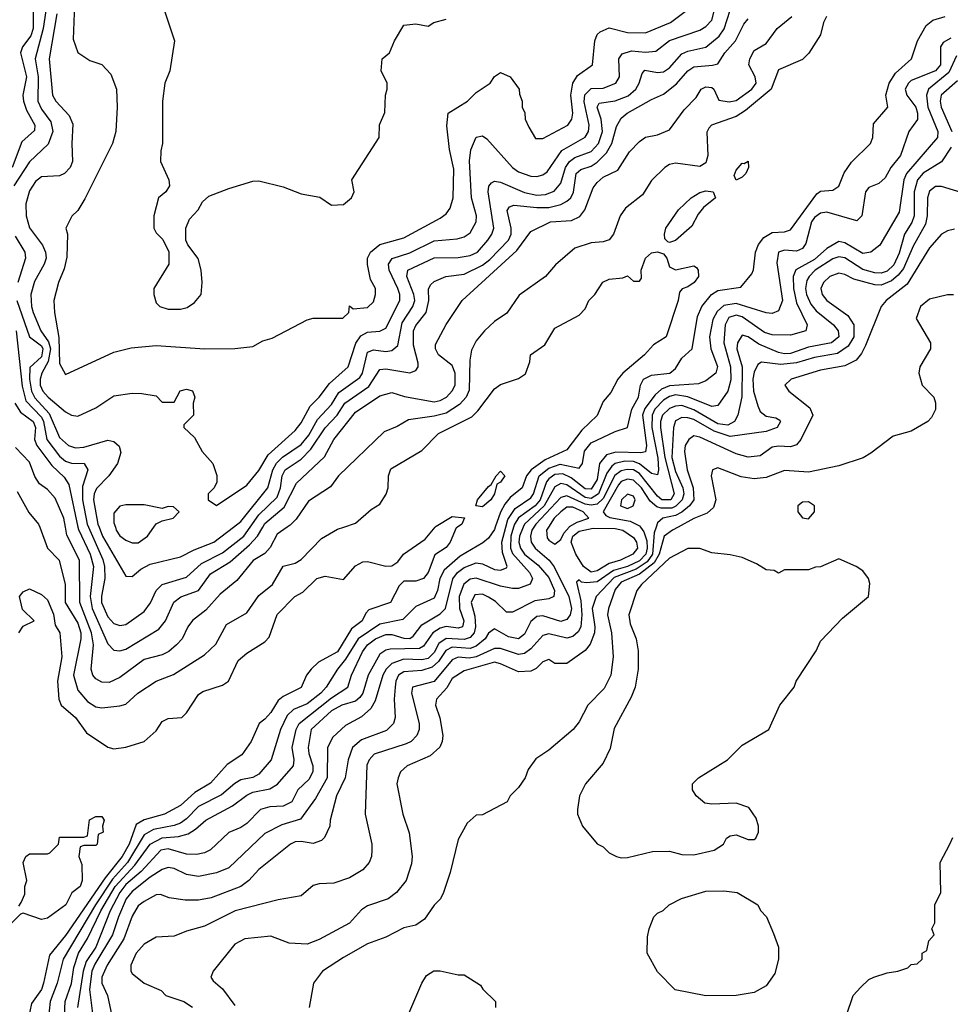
# Model space of a CAD drawing. Header units: inches. Extents: x 2348341 to 2479810, y 460419 to 613669.
# Tile 360 of 656: x 2385858 to 2388939, y 568420 to 571680. Entities that reach past the tile are written whole.
import ezdxf

# ---------------------------------------------------------------- set-up
doc = ezdxf.new("R2010")
doc.units = ezdxf.units.IN
doc.header["$MEASUREMENT"] = 0
doc.layers.add('C3586', color=7, linetype='Continuous')
doc.layers.add('C3587', color=7, linetype='Continuous')

msp = doc.modelspace()

# ---------------------------------------------------------------- linework, layer by layer
at = {"layer": 'C3586', "color": 2}
for points, elevation in [([(2385855.3, 569650), (2385870, 569672), (2385906, 569690), (2385867, 569727), (2385857.2, 569770), (2385870, 569786), (2385890, 569796), (2385930, 569776.3), (2385950, 569759.1), (2385970, 569711.3), (2385975.3, 569675.3), (2385990.8, 569650), (2385997.4, 569570), (2385983.1, 569490), (2385988, 569430), (2385995.5, 569410), (2386043, 569370), (2386079.3, 569319.3), (2386150, 569271.3), (2386170, 569266), (2386210, 569271), (2386270, 569290.8), (2386310, 569326), (2386330, 569356), (2386350, 569366), (2386395.3, 569370), (2386410, 569384.7), (2386450, 569446), (2386464.1, 569455.9), (2386530, 569476.4), (2386549.4, 569490), (2386581.4, 569558.5), (2386610, 569582.8), (2386670, 569620.7), (2386684.2, 569635.8), (2386710, 569711), (2386769.2, 569770), (2386795.1, 569784.9), (2386842, 569830), (2386870, 569837.3), (2386930, 569826), (2386970, 569871.3), (2386994.6, 569885.4), (2387010, 569886), (2387070, 569871), (2387090, 569871.3), (2387110, 569884.7), (2387129, 569910), (2387200.2, 569959.8), (2387233.7, 570000)], 62), ([(2387307.4, 570000), (2387303, 569997), (2387283.8, 569950), (2387270, 569932.3), (2387232.3, 569907.7), (2387210, 569849.4), (2387194.9, 569830), (2387170, 569820.7), (2387130, 569821.2), (2387114.9, 569805.1), (2387086, 569750), (2387014.4, 569725.6), (2387004.4, 569715.6), (2386992.2, 569690), (2386957.1, 569662.9), (2386910, 569587.1), (2386847, 569553), (2386822.8, 569530), (2386807.3, 569510), (2386790, 569469.5), (2386730, 569438.7), (2386714.4, 569425.6), (2386690, 569386.6), (2386670, 569363.7), (2386650.4, 569349.6), (2386624, 569290), (2386593.8, 569246.2), (2386545.4, 569214.6), (2386490, 569152), (2386438.2, 569121.8), (2386390, 569078), (2386337.3, 569050), (2386270, 569031.1), (2386244, 569016), (2386220.2, 568950), (2386197.1, 568910), (2386140.5, 568839.5), (2386010, 568648), (2385956.9, 568583.1), (2385937.3, 568490), (2385930, 568469.6), (2385897, 568423), (2385886, 568370)], 62), ([(2385924.4, 570000), (2385950.3, 569930.3), (2385988.2, 569890), (2386008.8, 569810), (2386009, 569750), (2386050, 569682.4), (2386060.2, 569650), (2386060.2, 569630), (2386036, 569510), (2386050, 569460.7), (2386083, 569423), (2386110, 569405.5), (2386130, 569401.6), (2386190, 569408), (2386210, 569414), (2386249.3, 569450), (2386309.7, 569490.3), (2386367.5, 569512.5), (2386470, 569577.3), (2386507.5, 569612.5), (2386542.7, 569677.3), (2386610, 569716.3), (2386650, 569773), (2386695.1, 569810), (2386730, 569870.5), (2386770, 569880.5), (2386790, 569893), (2386857.7, 569962.3), (2386910, 569992.7), (2386931.2, 570000)], 66), ([(2387432.7, 570000), (2387430, 569992.3), (2387410, 569963.7), (2387391.7, 569948.3), (2387316.3, 569903.7), (2387263, 569857), (2387249.1, 569830), (2387240.9, 569790), (2387230, 569765.1), (2387170, 569737.6), (2387126.1, 569693.9), (2387050, 569678.5), (2386979.1, 569630), (2386937.3, 569562.7), (2386910.3, 569530), (2386873.1, 569470), (2386854.6, 569450), (2386810, 569415.1), (2386764.1, 569395.9), (2386743.2, 569376.8), (2386721.1, 569330), (2386690.4, 569230), (2386650, 569181.6), (2386630, 569171.3), (2386590, 569163), (2386570, 569151.5), (2386525.9, 569114.1), (2386450, 569074.8), (2386410, 569034), (2386390, 569019.8), (2386370, 569011.9), (2386301.4, 568998.6), (2386270, 568981.7), (2386215.3, 568890), (2386165.8, 568834.2), (2386108.7, 568750), (2386002, 568570), (2385982.4, 568490), (2385959, 568430), (2385951.8, 568368.2)], 66), ([(2386003.6, 568310), (2386009.1, 568430), (2386030, 568489.2), (2386037.5, 568542.5), (2386052.4, 568590), (2386082.1, 568637.9), (2386126.3, 568730), (2386174.3, 568810), (2386239.2, 568880.8), (2386290, 568950.9), (2386330, 568971.6), (2386384.2, 568975.8), (2386415.5, 568984.5), (2386440.2, 568999.8), (2386474, 569030), (2386563, 569077), (2386610, 569112.6), (2386630, 569122.3), (2386686.3, 569133.7), (2386711.5, 569148.5), (2386764.4, 569210), (2386766.7, 569230), (2386760.3, 569270), (2386774, 569330), (2386783.6, 569350), (2386890, 569435.3), (2386944.4, 569470), (2386956.5, 569510), (2386993, 569587), (2387009.5, 569610.5), (2387036.4, 569630), (2387070, 569644.5), (2387090, 569644.2), (2387130, 569632.3), (2387150, 569631.2), (2387161, 569639), (2387190, 569676.3), (2387250, 569712.6), (2387267.4, 569730), (2387291.8, 569828.2), (2387307.6, 569850), (2387330, 569866.2), (2387370, 569881.7), (2387390, 569878.3), (2387430, 569859.7), (2387450, 569856.9), (2387470, 569865.2), (2387472, 569870), (2387456.3, 569916.3), (2387454.4, 569950), (2387467.9, 570000)], 70), ([(2386744.1, 570000), (2386710, 569976.3), (2386687.1, 569932.9), (2386670, 569913), (2386631, 569889), (2386577.1, 569822.9), (2386522.3, 569777.7), (2386474.6, 569725.4), (2386429.7, 569690.3), (2386414.5, 569670), (2386396.2, 569630), (2386377, 569610), (2386351.8, 569588.2), (2386330, 569577), (2386270, 569561.3), (2386190, 569501.6), (2386154.5, 569485.5), (2386130, 569486.4), (2386110, 569498), (2386100.4, 569510), (2386094.4, 569530), (2386102.4, 569610), (2386096.3, 569650), (2386057.2, 569750), (2386056, 569890), (2386013.6, 569973.6), (2386009.3, 570000)], 70), ([(2387493.2, 570000), (2387483.9, 569970), (2387483.5, 569930), (2387490, 569912.2), (2387546, 569850), (2387555.8, 569830), (2387548.5, 569811.5), (2387510, 569796.9), (2387490, 569796.9), (2387450, 569804), (2387370, 569830.9), (2387350, 569827.3), (2387328.8, 569811.2), (2387312.9, 569770), (2387314.4, 569730), (2387328.7, 569690), (2387324, 569670), (2387310, 569665.1), (2387270, 569670.9), (2387250, 569665.6), (2387225.7, 569650), (2387194.7, 569605.3), (2387182, 569598), (2387084.4, 569595.6), (2387070, 569592.8), (2387050, 569579.6), (2387011.6, 569510), (2386994.3, 569450), (2386984.6, 569435.4), (2386970, 569424.2), (2386924.9, 569410), (2386890, 569392), (2386823.6, 569330), (2386813.6, 569270), (2386815.2, 569250), (2386828.9, 569210), (2386828.9, 569190), (2386815.2, 569164.8), (2386779.3, 569130), (2386759.3, 569090), (2386730, 569075.8), (2386686.1, 569073.9), (2386655.3, 569064.7), (2386610, 569018.4), (2386590, 569005.1), (2386550, 568989.5), (2386490, 568932), (2386470, 568921.6), (2386443.7, 568916.3), (2386410, 568916.9), (2386350, 568935.3), (2386324.9, 568930), (2386259.8, 568860.2), (2386210, 568816.8), (2386190, 568790.9), (2386157.7, 568730), (2386110.2, 568610), (2386078.2, 568561.8), (2386068.6, 568530), (2386049.1, 568410)], 74), ([(2386050.6, 570000), (2386052.2, 569992.2), (2386091, 569910), (2386102.9, 569870), (2386091.9, 569770), (2386097.7, 569730), (2386150, 569613.4), (2386170, 569593), (2386190, 569590.4), (2386210, 569596.4), (2386318.3, 569661.7), (2386340.7, 569690), (2386368.6, 569751.4), (2386391.1, 569768.9), (2386449.8, 569790.2), (2386490, 569845.3), (2386555.3, 569884.7), (2386619.1, 569940.9), (2386645.1, 569970), (2386663, 570000)], 74), ([(2386085.9, 570000), (2386132.8, 569892.8), (2386138.8, 569870), (2386140.2, 569830), (2386128.5, 569771.5), (2386129.2, 569750), (2386150, 569702.4), (2386170, 569681.3), (2386190, 569673.7), (2386210, 569677.6), (2386270, 569720.5), (2386291, 569749), (2386309.7, 569790.3), (2386329.3, 569810), (2386410, 569834), (2386460, 569880), (2386530, 569915.2), (2386599.8, 569970), (2386621, 570000)], 78), ([(2387525.2, 570000), (2387512.8, 569970), (2387511.1, 569950), (2387516.2, 569930), (2387529.2, 569910), (2387574.3, 569874.3), (2387610, 569833.4), (2387628.7, 569790), (2387626.8, 569770), (2387610, 569762.4), (2387563.8, 569756.2), (2387490, 569718.7), (2387470, 569718.7), (2387433.2, 569753.2), (2387410, 569768.4), (2387390, 569778.3), (2387364.8, 569775.2), (2387353.4, 569750), (2387364.6, 569704.6), (2387366.8, 569670), (2387362.6, 569650), (2387350, 569634.5), (2387330, 569627.8), (2387270, 569631.7), (2387245.3, 569614.7), (2387230, 569585.4), (2387210, 569565.5), (2387190, 569561.1), (2387130, 569563.1), (2387090, 569548.4), (2387071.6, 569530), (2387060.2, 569510), (2387034.8, 569425.2), (2387020.2, 569399.8), (2386990, 569371.8), (2386936.7, 569343.3), (2386895.1, 569304.9), (2386877.1, 569270), (2386876.5, 569170), (2386838, 569102), (2386787.3, 569032.7), (2386725.5, 569014.5), (2386670, 568985.6), (2386550, 568871.8), (2386510, 568855.6), (2386450, 568842.9), (2386410, 568849.6), (2386370, 568869.6), (2386350, 568873.3), (2386330, 568866.9), (2386290, 568841), (2386230, 568794), (2386210.2, 568770), (2386184.7, 568710), (2386165.6, 568650), (2386106.5, 568553.5), (2386097.4, 568530), (2386089.3, 568469.3), (2386099, 568390)], 78), ([(2386121, 570000), (2386132.4, 569970), (2386210, 569838), (2386230, 569836), (2386259.3, 569860.7), (2386290, 569877.1), (2386390, 569901.6), (2386435.2, 569924.8), (2386500.9, 569950), (2386565.8, 570000)], 82), ([(2387560.7, 570000), (2387554.2, 569990), (2387549.2, 569970), (2387551.5, 569950), (2387564.6, 569930), (2387610.9, 569890.9), (2387628.1, 569868.1), (2387676.3, 569770), (2387684.7, 569730), (2387680.9, 569710), (2387670, 569693.6), (2387650, 569687.3), (2387590, 569706.6), (2387570, 569704.2), (2387550, 569687), (2387530, 569645.6), (2387510, 569629.7), (2387476.6, 569636.6), (2387430, 569663.7), (2387410, 569649.4), (2387399.5, 569630), (2387370, 569605.3), (2387350, 569598.2), (2387290, 569602.3), (2387269, 569591), (2387245.1, 569554.9), (2387223.7, 569536.3), (2387190, 569525.3), (2387130, 569520.4), (2387112.7, 569510), (2387103.6, 569490), (2387100.9, 569470), (2387097.6, 569430), (2387101.6, 569370), (2387095.5, 569350), (2387072.8, 569327.2), (2386990, 569296.3), (2386959.5, 569270), (2386945.3, 569230), (2386935.8, 569170), (2386906.7, 569110), (2386886, 569030), (2386884.9, 569010), (2386867.3, 568972.7), (2386857.3, 568962.7), (2386830, 568952.7), (2386790, 568958.7), (2386770, 568957.6), (2386754.8, 568950), (2386650, 568866), (2386616.3, 568830), (2386590.7, 568810), (2386492.5, 568772.5), (2386450, 568765.1), (2386405.4, 568765.4), (2386352.5, 568772.5), (2386324, 568784), (2386310, 568782.7), (2386270, 568760.7), (2386250, 568746), (2386230, 568712.3), (2386203.1, 568636.9), (2386147.6, 568550), (2386130.3, 568510), (2386130.4, 568490), (2386148.4, 568450), (2386166.4, 568366.4)], 82), ([(2386174.7, 570000), (2386178, 569990), (2386190, 569970.8), (2386210, 569956.3), (2386230, 569947.7), (2386250, 569947.7), (2386281.2, 569970), (2386302.1, 570000)], 86), ([(2387913.1, 570000), (2387924.6, 569984.6), (2387934.5, 569954.5), (2387936.1, 569930), (2387930.7, 569910), (2387910, 569888.7), (2387870.3, 569870), (2387824, 569856), (2387770, 569818.5), (2387735.1, 569815.1), (2387718, 569818), (2387710, 569825.2), (2387702, 569818), (2387716.4, 569756.4), (2387719.3, 569710), (2387716.1, 569670), (2387707, 569653), (2387690, 569637.6), (2387670, 569632.8), (2387610, 569646.3), (2387590, 569641.6), (2387550, 569596.9), (2387530, 569581.1), (2387510, 569577.7), (2387450, 569598.2), (2387430, 569597.8), (2387369.5, 569570.5), (2387346.4, 569566.4), (2387310, 569569.8), (2387290, 569561.1), (2387230, 569488.4), (2387159.1, 569470), (2387155.3, 569450), (2387180.3, 569350), (2387180.4, 569330), (2387172.7, 569310), (2387154, 569290), (2387138, 569282), (2387031.8, 569248.2), (2387014.9, 569230), (2387007.6, 569212.4), (2387002, 569050), (2387024, 568950), (2387024, 568930), (2387022.8, 568910), (2387014.8, 568890), (2386994.6, 568865.4), (2386950, 568839.3), (2386898.5, 568821.5), (2386850, 568819.3), (2386830, 568813.2), (2386790, 568779), (2386713.7, 568766.3), (2386571.3, 568730), (2386470, 568679.5), (2386410, 568662.7), (2386370, 568646), (2386310, 568642.7), (2386270, 568619.5), (2386243.8, 568590), (2386226.4, 568550), (2386225.5, 568530), (2386230, 568522.8), (2386270, 568490.7), (2386326, 568466), (2386342, 568450), (2386402, 568430), (2386430, 568411)], 86), ([(2387965.4, 570000), (2387959.2, 569980.8), (2387952.8, 569910), (2387935.1, 569884.9), (2387899, 569861), (2387826.8, 569833.2), (2387767.2, 569770), (2387753.6, 569730), (2387762.4, 569670), (2387760.9, 569650), (2387747.1, 569612.9), (2387730, 569591.6), (2387670, 569548.7), (2387630, 569548.7), (2387610, 569562), (2387590, 569554), (2387568.3, 569531.7), (2387550, 569522.7), (2387510, 569520.7), (2387450, 569547.8), (2387430, 569552.4), (2387330, 569524.7), (2387290, 569498.7), (2387272.1, 569467.9), (2387238, 569430), (2387236.7, 569423.3), (2387234.9, 569410), (2387248.7, 569368.7), (2387259.3, 569310), (2387257.1, 569290), (2387248.6, 569271.4), (2387217.4, 569242.6), (2387141, 569210), (2387118.8, 569190), (2387110.8, 569170), (2387106.8, 569150), (2387126.8, 569050), (2387147.9, 568987.9), (2387157.3, 568910), (2387155.2, 568884.8), (2387137.3, 568830), (2387106, 568790), (2387078, 568770), (2387010, 568746), (2386990, 568732.7), (2386950, 568689.4), (2386850, 568635.1), (2386810, 568619.3), (2386750, 568622.7), (2386690, 568646), (2386603.4, 568636.6), (2386570, 568619), (2386498.8, 568530), (2386490.8, 568510), (2386498.5, 568498.5), (2386530, 568471), (2386570, 568416)], 90), ([(2388037.8, 570000), (2388019.1, 569990), (2387992.4, 569970), (2387975.9, 569910), (2387958.3, 569881.7), (2387910, 569843.7), (2387850, 569818), (2387830, 569793.3), (2387807.2, 569730), (2387804.6, 569710), (2387817.4, 569650), (2387823, 569570), (2387815.5, 569510), (2387793.8, 569466.2), (2387738.8, 569410), (2387710, 569355.3), (2387691, 569330), (2387610, 569262), (2387566.8, 569233.2), (2387542, 569198), (2387531.3, 569170), (2387510, 569138), (2387482, 569110), (2387472, 569090), (2387390, 569048), (2387370, 569046), (2387339.6, 569020.4), (2387310, 568966), (2387283.5, 568856.5), (2387261, 568790), (2387251, 568770), (2387230, 568748.7), (2387198, 568702), (2387170, 568682), (2387130, 568673.2), (2387070, 568642.7), (2387010, 568620.7), (2386930, 568575.1), (2386861, 568530), (2386830.7, 568490), (2386816, 568410)], 94), ([(2387609, 570000), (2387602.6, 569990), (2387604.8, 569964.8), (2387610, 569956.3), (2387630, 569943), (2387650, 569959.1), (2387659.8, 569980.2), (2387677.1, 570000)], 86), ([(2385855.3, 568744.7), (2385863.1, 568756.9), (2385874.6, 568785.4), (2385875.3, 568810), (2385882, 568830), (2385869.3, 568890), (2385878, 568910), (2385890, 568918), (2385950, 568918), (2385958, 568922), (2385986, 568950), (2385990, 568974), (2386070, 568974), (2386082, 568978), (2386088.9, 569031.1), (2386110, 569042), (2386130, 569042), (2386138, 569030), (2386132, 569010), (2386134, 568990), (2386118, 568982), (2386114, 568950), (2386110, 568946), (2386070, 568946), (2386058, 568942), (2386054, 568910), (2386063.6, 568883.6), (2386064.7, 568830), (2386058, 568810), (2386030.6, 568789.4), (2386010.7, 568750), (2385950, 568705.2), (2385930, 568701.2), (2385870, 568722), (2385861, 568719), (2385832, 568690)], 58), ([(2388596, 568384), (2388618, 568450), (2388643.1, 568476.9), (2388670, 568502), (2388686, 568510), (2388730, 568524.7), (2388766, 568530), (2388799, 568541), (2388810, 568552), (2388830, 568554), (2388846, 568570), (2388846, 568590), (2388862, 568598), (2388868, 568630), (2388886, 568650), (2388878, 568670), (2388888, 568690), (2388888, 568750), (2388908, 568790), (2388906, 568890), (2388938, 568950), (2388947.3, 568972.7)], 94), ([(2387146, 568390), (2387189.3, 568490.7), (2387204.7, 568515.3), (2387228.9, 568531.1), (2387250, 568531.3), (2387310, 568518), (2387330, 568518), (2387383.6, 568483.6), (2387392, 568470), (2387434, 568430), (2387434, 568410)], 94)]:
    msp.add_lwpolyline(points, dxfattribs=dict(at, elevation=elevation))
for points, elevation in [([(2387750, 569851), (2387724.8, 569870), (2387699.8, 569910), (2387684.5, 569950), (2387689.9, 569970.1), (2387710, 569986.5), (2387756.8, 569996.8), (2387830, 569995.6), (2387855.5, 569990), (2387890, 569965.5), (2387900.3, 569950), (2387903.1, 569930), (2387888.2, 569910), (2387847.3, 569890), (2387810, 569879.8), (2387790, 569867), (2387770, 569855.3)], 82), ([(2388070, 569929), (2388010, 569897.6), (2387916.4, 569810), (2387901.6, 569790), (2387874.9, 569710), (2387879.9, 569679.9), (2387899.1, 569630), (2387906, 569590), (2387906, 569530), (2387895.5, 569470), (2387883.1, 569436.9), (2387826.2, 569333.8), (2387813.2, 569266.8), (2387790, 569218), (2387731.3, 569150), (2387711.3, 569110), (2387705.4, 569065.4), (2387704.7, 569050), (2387722, 569010), (2387770, 568952), (2387790, 568942), (2387810, 568922), (2387834, 568910), (2387850, 568904.7), (2387870, 568906), (2387953.6, 568926.4), (2388010, 568926.8), (2388050, 568916), (2388090, 568914.8), (2388158, 568930), (2388188, 568950), (2388198, 568970), (2388210, 568978), (2388230, 568981), (2388270, 568966), (2388290, 568966), (2388295.3, 568970), (2388304, 568990), (2388304, 569010), (2388296.5, 569036.5), (2388272, 569072), (2388230, 569085.6), (2388150, 569082.7), (2388126.3, 569086.3), (2388098, 569110), (2388086, 569130), (2388086, 569150), (2388106, 569170), (2388202, 569230), (2388250, 569278), (2388338, 569330), (2388375.3, 569410), (2388422, 569470), (2388428.7, 569490), (2388495.3, 569590), (2388510, 569622), (2388582, 569698), (2388668.7, 569770), (2388672.9, 569812.9), (2388669, 569830), (2388650, 569855.3), (2388628, 569870), (2388570, 569895.3), (2388510, 569868), (2388492.7, 569867.3), (2388470, 569858), (2388390, 569858), (2388370, 569848), (2388356.4, 569856.4), (2388330, 569858), (2388298, 569878), (2388250, 569899), (2388210, 569908.7), (2388150, 569915.3), (2388110, 569928.7)], 98), ([(2388130, 568448.7), (2388028.4, 568468.4), (2387970, 568528), (2387935.3, 568590), (2387936.4, 568643.6), (2387942, 568670), (2387958, 568710), (2387970, 568722), (2387988.9, 568731.1), (2388008, 568750), (2388049.3, 568770.7), (2388130, 568794.8), (2388190, 568796), (2388234, 568790), (2388302, 568750), (2388311.1, 568731.1), (2388331.3, 568710), (2388354.4, 568654.4), (2388371, 568610), (2388371, 568570), (2388358, 568522), (2388330, 568482), (2388290, 568459), (2388230, 568449)], 94)]:
    msp.add_lwpolyline(points, close=True, dxfattribs=dict(at, elevation=elevation))
at = {"layer": 'C3587', "color": 2}
for points, elevation in [([(2385956.3, 571790), (2385935.4, 571650), (2385909.1, 571550), (2385918.8, 571490), (2385918.5, 571410), (2385930, 571383.8), (2385961.4, 571341.4), (2385967.9, 571310), (2385952.7, 571267.3), (2385890, 571209.6), (2385838.3, 571130)], 82), ([(2385980.9, 571699.1), (2385955.2, 571550), (2385967, 571430), (2385978, 571410), (2386022.3, 571362.3), (2386034, 571334), (2386030.7, 571270), (2386033.4, 571210), (2386024.9, 571190), (2386006, 571170), (2385990, 571162.9), (2385930, 571159.5), (2385910, 571143.7), (2385890, 571113.2), (2385878, 571070), (2385879.5, 571030), (2385890, 570990.8), (2385933.7, 570933.7), (2385943.7, 570910), (2385945.3, 570890), (2385939.5, 570870), (2385907, 570813), (2385894.6, 570770), (2385896.9, 570730), (2385902.7, 570710), (2385927.9, 570650), (2385953.7, 570613.7), (2385959.6, 570590), (2385952.3, 570547.7), (2385931.6, 570510), (2385926.2, 570490), (2385925.6, 570470), (2385934.6, 570450), (2385952.2, 570430), (2386010, 570382), (2386030, 570370.7), (2386050, 570366.8), (2386110, 570394.8), (2386170, 570434.8), (2386230, 570442.8), (2386262, 570442), (2386310, 570434), (2386330, 570414), (2386370, 570414), (2386389.1, 570450.9), (2386410, 570456), (2386430, 570451.3), (2386438, 570430), (2386432, 570410), (2386434, 570370), (2386402, 570338), (2386402, 570330), (2386436.9, 570296.9), (2386462, 570250), (2386498, 570210), (2386510.9, 570170.9), (2386510.9, 570149.1), (2386502, 570130), (2386482, 570110), (2386482, 570090), (2386510, 570072), (2386610, 570138.8), (2386650, 570187.3), (2386680.3, 570239.7), (2386770, 570319.3), (2386790, 570345.5), (2386820, 570400), (2386850, 570430.5), (2386884.2, 570475.8), (2386946, 570530), (2386970.7, 570609.3), (2386987.2, 570632.8), (2387010, 570645.7), (2387050, 570648.7), (2387070, 570658), (2387116.9, 570750), (2387116.4, 570770), (2387109.7, 570790), (2387081.7, 570850), (2387079.7, 570870), (2387091, 570889), (2387150, 570908), (2387230, 570947.7), (2387306, 570954), (2387330, 570960.5), (2387350, 570974), (2387369.6, 571010), (2387371.1, 571030), (2387354, 571090), (2387347.1, 571212.9), (2387351.3, 571248.7), (2387370, 571290.8), (2387390, 571294.8), (2387405.2, 571285.2), (2387490, 571190.5), (2387510, 571175.8), (2387550, 571161.3), (2387570, 571160.4), (2387590, 571166), (2387604.2, 571175.8), (2387653.2, 571246.8), (2387730, 571290.4), (2387741, 571310), (2387743.9, 571330), (2387727.6, 571407.6), (2387729.2, 571430.8), (2387750, 571451.5), (2387790, 571453.1), (2387832, 571470), (2387843.6, 571490), (2387841.6, 571550), (2387852.9, 571567.1), (2387883.5, 571576.5), (2387930, 571571.6), (2387964.2, 571575.8), (2388010, 571610.3), (2388110, 571644.9), (2388130, 571657), (2388150, 571678), (2388168.5, 571751.5)], 86), ([(2386324.7, 571750), (2386371, 571610), (2386354.8, 571510), (2386338.8, 571470), (2386331, 571410), (2386331.3, 571270), (2386325.4, 571245.4), (2386324.7, 571210), (2386352, 571150), (2386354, 571130), (2386342, 571110), (2386318, 571090), (2386302, 571030), (2386302, 570990), (2386310, 570974), (2386331.6, 570951.6), (2386351.6, 570911.6), (2386352, 570870), (2386302, 570790), (2386302, 570770), (2386310, 570742), (2386322, 570730), (2386350, 570721), (2386390, 570721), (2386412.9, 570727.1), (2386436.5, 570743.5), (2386459, 570770), (2386462.7, 570810), (2386459, 570850), (2386448.9, 570888.9), (2386414.6, 570934.6), (2386408, 570950), (2386408, 570990), (2386420.2, 571019.8), (2386448.7, 571050), (2386463.2, 571076.8), (2386484.7, 571095.3), (2386550, 571121), (2386630, 571144.7), (2386650, 571146), (2386730, 571126.8), (2386790, 571102.8), (2386851.6, 571091.6), (2386890, 571066), (2386930, 571067.3), (2386957.2, 571090), (2386965.2, 571110), (2386958, 571150), (2387048, 571290), (2387048.9, 571331.1), (2387067.3, 571372.7), (2387068.7, 571430), (2387075.3, 571450), (2387075.3, 571470), (2387055.3, 571510), (2387058, 571550), (2387082, 571570), (2387099, 571610), (2387130, 571662), (2387170, 571666), (2387210, 571658), (2387229.4, 571670.6), (2387270, 571681)], 94), ([(2385902.7, 571730), (2385902.3, 571650), (2385894.4, 571625.6), (2385867.4, 571590), (2385860.8, 571570), (2385880.7, 571490), (2385868.9, 571430), (2385870.2, 571410), (2385880.2, 571380.2), (2385907.7, 571330), (2385907.3, 571312.7), (2385864.9, 571275.1), (2385833.4, 571190)], 78), ([(2386039.3, 571730), (2386034.8, 571614.8), (2386050.9, 571570.9), (2386090, 571544.7), (2386130, 571531.3), (2386159.8, 571499.8), (2386178.8, 571450), (2386180.7, 571390), (2386176.3, 571310), (2386164.9, 571270), (2386073.2, 571086.8), (2386050, 571048), (2386031.1, 571028.9), (2386011.3, 570990), (2386016, 570970), (2386013.7, 570893.7), (2386005.3, 570854.7), (2385986, 570810), (2385970.6, 570750), (2385973, 570710), (2385987.9, 570627.9), (2385990, 570542), (2386010, 570504.7), (2386170, 570579.1), (2386226.8, 570593.2), (2386310, 570600.7), (2386470.6, 570590.6), (2386570, 570591), (2386630, 570598), (2386663.2, 570616.8), (2386694.2, 570625.8), (2386810, 570686), (2386830, 570692), (2386928.4, 570691.6), (2386948, 570710), (2386950, 570732), (2386962, 570722), (2387010, 570727.3), (2387030, 570746), (2387036, 570770), (2387036, 570790), (2387019.3, 570819.3), (2387009.3, 570869.3), (2387009.5, 570890), (2387019.6, 570910), (2387050, 570935.3), (2387130, 570957.1), (2387250, 571023), (2387270, 571037.3), (2387283.9, 571056.1), (2387293.3, 571090), (2387295.2, 571184.8), (2387281.6, 571250), (2387272.1, 571327.9), (2387277.2, 571370), (2387341.2, 571410), (2387370, 571438.8), (2387415.3, 571470), (2387430, 571492), (2387450, 571504.7), (2387482, 571490), (2387512, 571450), (2387512.7, 571432.7), (2387522, 571410), (2387522, 571390), (2387531.1, 571371.1), (2387531.3, 571350), (2387543.5, 571323.5), (2387566, 571286), (2387590, 571286), (2387673.2, 571330), (2387686, 571350), (2387689.5, 571370), (2387682.9, 571430), (2387689.2, 571470), (2387705.1, 571494.9), (2387754.5, 571530), (2387762, 571610), (2387769.6, 571630.4), (2387780.1, 571639.9), (2387810, 571653), (2387870, 571637.6), (2387930, 571636.4), (2388012.7, 571670), (2388066, 571710)], 90), ([(2386565.8, 570000), (2386590, 570018.7), (2386679.8, 570130), (2386696.2, 570190), (2386708.1, 570211.9), (2386728.6, 570231.4), (2386790, 570273.1), (2386815.4, 570304.6), (2386843.9, 570356.1), (2386890, 570405.3), (2386914.9, 570445.1), (2386984.5, 570495.5), (2386993.1, 570510), (2387010, 570579.3), (2387030, 570587), (2387070, 570581.1), (2387090, 570584.4), (2387110, 570600.7), (2387124, 570676), (2387159.8, 570730), (2387166.4, 570750), (2387163.5, 570770), (2387139.7, 570830), (2387142.9, 570850), (2387230, 570891.8), (2387310, 570892.9), (2387350, 570898.9), (2387374, 570910), (2387408, 570950), (2387421.6, 570970), (2387428, 570990), (2387409.7, 571110), (2387411.7, 571128.3), (2387420.5, 571139.5), (2387430, 571144.9), (2387450, 571141.3), (2387530, 571107.7), (2387570, 571099.1), (2387599.1, 571100.9), (2387627.6, 571112.4), (2387650, 571138), (2387665, 571190), (2387678.3, 571210), (2387696.5, 571223.5), (2387750, 571243.6), (2387774.5, 571270), (2387787.6, 571310), (2387783.5, 571350), (2387769.8, 571390), (2387777, 571403), (2387830, 571411.4), (2387872.3, 571427.7), (2387898, 571450), (2387909.7, 571470), (2387918.9, 571501.1), (2387928, 571512), (2387970, 571504.9), (2387990, 571506.7), (2388010, 571520.5), (2388050, 571567), (2388070, 571575.6), (2388130, 571588.8), (2388174.5, 571625.5), (2388190.8, 571649.2), (2388210, 571710.8)], 82), ([(2386621, 570000), (2386650, 570040.9), (2386710, 570099.5), (2386721.6, 570130), (2386727, 570170), (2386737.4, 570190), (2386790, 570224.9), (2386822.5, 570257.5), (2386870, 570328.5), (2386909.2, 570370.8), (2386935.1, 570410), (2387014.5, 570465.5), (2387050, 570521.6), (2387070, 570524.2), (2387149.3, 570510.7), (2387170, 570518), (2387177.2, 570530), (2387177, 570543), (2387162.4, 570602.4), (2387162.3, 570650), (2387170, 570667.7), (2387204, 570710), (2387212.6, 570750), (2387211.9, 570788.1), (2387218.4, 570801.6), (2387230, 570813.4), (2387268.7, 570830), (2387330, 570837.4), (2387390, 570867.1), (2387414.3, 570885.8), (2387476.4, 570950), (2387484.8, 570970), (2387485.1, 570990), (2387472, 571048), (2387480.1, 571059.9), (2387494, 571066), (2387570, 571057.6), (2387610, 571058.2), (2387650, 571067.7), (2387670, 571078.7), (2387682.4, 571090), (2387691.8, 571108.2), (2387701.1, 571170), (2387716.1, 571183.9), (2387750, 571194.7), (2387770, 571207.9), (2387801.4, 571238.6), (2387818.7, 571270), (2387833.9, 571326.1), (2387850, 571354), (2387869.2, 571370), (2387950, 571415.5), (2387990, 571432.7), (2388032.7, 571467.3), (2388070, 571510.4), (2388090, 571523.7), (2388151.5, 571528.5), (2388170, 571534), (2388193.3, 571570), (2388228.2, 571610), (2388255.4, 571664.6), (2388270, 571682)], 78), ([(2386663, 570000), (2386670, 570011.6), (2386733.7, 570066.3), (2386774.8, 570145.2), (2386867.4, 570232.6), (2386898.7, 570290), (2386970, 570380.4), (2387050, 570434.4), (2387090, 570445.5), (2387131.8, 570431.8), (2387230, 570414.9), (2387250, 570418.9), (2387271.3, 570430), (2387290, 570450.5), (2387300.4, 570470), (2387300.4, 570510), (2387290, 570534.5), (2387244.5, 570570), (2387234.5, 570590), (2387235.1, 570604.9), (2387270, 570671), (2387322.7, 570750), (2387504.2, 570915.8), (2387550, 570978.8), (2387615.3, 571010), (2387684.7, 571015.3), (2387712.3, 571027.7), (2387729.7, 571050.3), (2387757.2, 571122.8), (2387770, 571140.7), (2387790, 571158), (2387838.7, 571181.3), (2387877.7, 571242.3), (2387910, 571276.3), (2387930, 571290.4), (2387970, 571298), (2388010, 571314.8), (2388058.3, 571381.7), (2388098.4, 571421.6), (2388114, 571450), (2388130, 571457.1), (2388150, 571454.9), (2388156.3, 571450), (2388173.2, 571413.2), (2388207.4, 571407.4), (2388230, 571411.8), (2388282.4, 571450), (2388296.9, 571470), (2388293.3, 571490), (2388271.8, 571530), (2388275.1, 571550), (2388290, 571578), (2388330, 571601), (2388366, 571650), (2388414.5, 571690)], 74), ([(2388529.4, 571690), (2388519.5, 571670), (2388509.5, 571630), (2388471.3, 571568.7), (2388450, 571547.7), (2388370, 571514), (2388346.3, 571450), (2388261.5, 571378.5), (2388230, 571359.6), (2388148.7, 571330), (2388139.3, 571320.7), (2388132.9, 571307.1), (2388137, 571230), (2388130, 571206), (2388110, 571193.4), (2388030, 571204.9), (2388010, 571200.7), (2387994, 571190), (2387950, 571146.8), (2387920.1, 571099.9), (2387863.9, 571056.1), (2387846, 571030), (2387824, 570970), (2387810, 570951.3), (2387790, 570944), (2387750, 570940.5), (2387696.2, 570923.8), (2387631.9, 570868.1), (2387599, 570830), (2387511.9, 570768.1), (2387471.5, 570708.5), (2387430, 570680.7), (2387397.2, 570650), (2387370, 570616), (2387354.2, 570585.8), (2387348, 570552), (2387346.6, 570453.4), (2387335.8, 570430), (2387314, 570406), (2387270, 570377.6), (2387230, 570366.7), (2387144.9, 570355.1), (2387107.5, 570332.5), (2387065.1, 570314.9), (2386913.2, 570170), (2386887.3, 570132.7), (2386814.2, 570085.8), (2386773.6, 570026.4), (2386753.5, 570006.5), (2386744.1, 570000)], 70), ([(2387467.9, 570000), (2387474.7, 570025.3), (2387498.5, 570061.5), (2387550, 570096.4), (2387559.3, 570110), (2387578.2, 570170), (2387610, 570195.4), (2387647.9, 570207.9), (2387710, 570194.5), (2387721.3, 570210), (2387728.2, 570251.8), (2387750, 570278.7), (2387830, 570316.2), (2387870, 570329.2), (2387884.6, 570390), (2387907.2, 570430), (2387914, 570470), (2387923.8, 570490), (2387950, 570503), (2388011, 570510), (2388030, 570525.2), (2388050, 570559.3), (2388084.9, 570590), (2388102.6, 570697.4), (2388117, 570730), (2388148.5, 570770), (2388170, 570783), (2388245.5, 570794.5), (2388282, 570838), (2388288, 570852), (2388294.9, 570910), (2388304.7, 570935.3), (2388321.6, 570958.4), (2388350, 570975.1), (2388390, 570976.9), (2388410, 570984.2), (2388497.4, 571102.6), (2388510, 571112), (2388550, 571115.1), (2388570, 571129), (2388587.4, 571172.6), (2388611.7, 571208.3), (2388675.5, 571270), (2388682.4, 571290), (2388685.1, 571334.9), (2388733, 571390), (2388726, 571430), (2388736.5, 571470), (2388757.8, 571502.2), (2388810.7, 571550), (2388830.4, 571610), (2388859.9, 571660.1), (2388881.6, 571678.4), (2388922, 571690)], 70), ([(2388941.6, 571618.4), (2388916.2, 571603.8), (2388906.4, 571590), (2388906.7, 571530), (2388890, 571509.8), (2388810, 571478), (2388800.4, 571470), (2388790.4, 571450), (2388794.9, 571430), (2388825.3, 571390), (2388831.3, 571370), (2388830.3, 571349.7), (2388802, 571310), (2388774.4, 571230), (2388742, 571190), (2388723.8, 571156.2), (2388703, 571137), (2388670, 571124), (2388658.8, 571110), (2388646, 571030), (2388630, 571014), (2388530, 571042.9), (2388510, 571039.6), (2388490, 571024.5), (2388480.3, 571010), (2388461.3, 570938.7), (2388450, 570922), (2388430, 570913.6), (2388390, 570916.9), (2388370.4, 570909.6), (2388364.9, 570875.1), (2388383.7, 570750), (2388370, 570716), (2388350, 570707), (2388330, 570709.6), (2388230, 570740.3), (2388190, 570733.3), (2388166.9, 570713.1), (2388152.8, 570687.2), (2388142, 570630), (2388146.5, 570590), (2388168.1, 570531.9), (2388163, 570510), (2388130, 570483.7), (2388106, 570474), (2388010, 570467.2), (2387983.2, 570456.8), (2387961.9, 570438.1), (2387927.7, 570392.3), (2387920.2, 570370), (2387932.9, 570270), (2387930, 570249.6), (2387914.4, 570245.6), (2387831.9, 570248.1), (2387801.3, 570238.7), (2387777.7, 570210), (2387770, 570158), (2387750, 570126), (2387730, 570126.6), (2387683.5, 570163.5), (2387655.9, 570175.9), (2387630, 570174.3), (2387610, 570159.8), (2387602.3, 570150), (2387580.9, 570090), (2387564.7, 570070), (2387509.1, 570030.9), (2387496.3, 570010), (2387493.2, 570000)], 74), ([(2388960.3, 571559.7), (2388935, 571505), (2388867.4, 571450), (2388860.7, 571430), (2388865, 571390), (2388898, 571310), (2388896.5, 571290), (2388794.7, 571170), (2388786, 571150), (2388770, 571042), (2388706.4, 570933.6), (2388676, 570910), (2388650, 570906), (2388590, 570941.1), (2388570, 570945.1), (2388530, 570922.6), (2388490, 570886), (2388428.2, 570851.8), (2388418.9, 570830), (2388419.7, 570790), (2388430, 570742), (2388465.5, 570670), (2388461, 570650), (2388410, 570635.6), (2388350, 570636), (2388323.8, 570643.8), (2388250, 570696.5), (2388230, 570701.4), (2388206.5, 570693.5), (2388194, 570670), (2388189.1, 570610), (2388212.1, 570530), (2388212.8, 570487.2), (2388203.1, 570450), (2388170, 570402), (2388150, 570399.3), (2388070, 570431.7), (2388030, 570437.3), (2388010, 570432.4), (2387990, 570419.8), (2387961.5, 570390), (2387951.8, 570370), (2387950.8, 570330), (2387971.4, 570228.6), (2387973.7, 570190), (2387970, 570173.2), (2387950, 570177.4), (2387909.9, 570209.9), (2387890, 570217), (2387861.4, 570218.6), (2387830, 570210.7), (2387818.2, 570201.7), (2387801.9, 570178.1), (2387774.4, 570110), (2387750, 570094.5), (2387730, 570098), (2387670, 570139.4), (2387650, 570144.5), (2387630, 570133.5), (2387595.1, 570070), (2387529.3, 570010), (2387525.2, 570000)], 78), ([(2388962.8, 571477.2), (2388908.8, 571430), (2388905.3, 571410), (2388908.9, 571390), (2388944, 571310)], 82), ([(2388942, 571258), (2388910.4, 571209.6), (2388850, 571171.1), (2388830.2, 571149.8), (2388819.7, 571110), (2388819.7, 571030), (2388811.7, 571008.3), (2388787.7, 570970), (2388770, 570906.6), (2388751.9, 570868.1), (2388730, 570847.6), (2388710, 570840.9), (2388690, 570842), (2388650, 570853.1), (2388590, 570891), (2388570, 570894.2), (2388550, 570887.8), (2388491.8, 570850), (2388471.5, 570830), (2388464.1, 570815.9), (2388460.2, 570790), (2388463.5, 570770), (2388477.8, 570737.8), (2388495.6, 570715.6), (2388552.7, 570670), (2388568.2, 570650), (2388570, 570629.6), (2388546, 570610), (2388470, 570595.3), (2388410, 570574.2), (2388390, 570573.1), (2388370, 570577.6), (2388305.6, 570605.6), (2388270, 570629.6), (2388250, 570635.1), (2388235.3, 570610), (2388232.9, 570590), (2388250.2, 570530), (2388249.1, 570430.9), (2388236, 570370), (2388225.3, 570350), (2388202.2, 570337.8), (2388170, 570341.4), (2388090, 570388.3), (2388050, 570402), (2388030, 570400.8), (2388010, 570392.9), (2387986.4, 570370), (2387980.2, 570350), (2387980.2, 570330), (2387993.9, 570230), (2388024.7, 570110), (2388013.8, 570090), (2387984.4, 570090), (2387970, 570102), (2387910, 570177.7), (2387890, 570189.1), (2387868.9, 570191.1), (2387850, 570185.8), (2387828.7, 570171.3), (2387790, 570095.1), (2387770, 570075.7), (2387750, 570072.5), (2387730, 570075.7), (2387670, 570103.7), (2387650, 570098), (2387567.2, 570010), (2387560.7, 570000)], 82), ([(2388990, 571102.7), (2388910, 571127.8), (2388890, 571127.6), (2388870, 571112), (2388864, 571090), (2388863.2, 571030), (2388857.5, 571002.5), (2388816.5, 570930), (2388783.9, 570856.1), (2388766.4, 570833.6), (2388744.4, 570815.6), (2388710, 570801.2), (2388690, 570801.4), (2388620.3, 570820.3), (2388590, 570836.3), (2388570, 570840.5), (2388540.7, 570830), (2388519.1, 570810), (2388510.6, 570790), (2388515.5, 570770), (2388530.7, 570750), (2388600.5, 570700.5), (2388620.3, 570670), (2388619.6, 570630), (2388601.4, 570598.6), (2388565.7, 570574.3), (2388490, 570561.6), (2388430, 570543.7), (2388378.2, 570538.2), (2388314.4, 570545.6), (2388302, 570538), (2388290, 570513.2), (2388285.2, 570490), (2388288.2, 570450), (2388301.8, 570401.8), (2388310, 570382.8), (2388330, 570366.8), (2388361.4, 570361.4), (2388374.4, 570354.4), (2388377.3, 570350), (2388366, 570330), (2388330, 570316), (2388210, 570300.3), (2388157, 570317), (2388090, 570355.9), (2388070, 570362), (2388050, 570362.6), (2388030, 570351.3), (2388022.7, 570330), (2388017.6, 570230), (2388030, 570184.4), (2388054.2, 570130), (2388057.6, 570110), (2388051.8, 570090), (2388031, 570069), (2388017, 570063), (2387982.3, 570062.3), (2387967.2, 570067.2), (2387945.6, 570085.6), (2387917, 570130), (2387890, 570155.5), (2387870, 570158.9), (2387850, 570150.8), (2387840.5, 570139.5), (2387790.3, 570050), (2387798.3, 570038.3), (2387812, 570032), (2387879.4, 570019.4), (2387910, 570004.2), (2387913.1, 570000)], 86), ([(2385842.9, 570962.9), (2385875.3, 570910), (2385877, 570890), (2385851.4, 570810)], 82), ([(2388953.7, 570986.3), (2388930, 570980.9), (2388910, 570969.4), (2388870, 570924.5), (2388796, 570804), (2388727.3, 570750), (2388710.7, 570730), (2388658.4, 570601.6), (2388645.2, 570574.8), (2388627.6, 570552.4), (2388590, 570534), (2388510, 570519.7), (2388412, 570490), (2388391.3, 570470), (2388404.7, 570450), (2388474.6, 570394.6), (2388484, 570370), (2388444.9, 570290), (2388430, 570272.7), (2388410, 570266), (2388370, 570268.3), (2388350, 570264), (2388310, 570236.3), (2388270, 570231.2), (2388230, 570243), (2388110, 570298), (2388090, 570301.6), (2388073.4, 570290), (2388062, 570270), (2388059.5, 570250), (2388067.9, 570190), (2388088.4, 570130), (2388090.3, 570090), (2388076, 570070), (2388050.1, 570049.9), (2388030, 570038.6), (2387987.7, 570030), (2387970, 570014.5), (2387965.4, 570000)], 90), ([(2386931.2, 570000), (2386970, 570013.4), (2387022, 570058), (2387050, 570076), (2387071.5, 570108.5), (2387078, 570130), (2387079, 570170), (2387086.8, 570193.2), (2387190, 570254), (2387245.2, 570310), (2387355.2, 570364.8), (2387375.2, 570384.8), (2387430, 570458), (2387450, 570472), (2387510, 570491.3), (2387532.9, 570507.1), (2387547.3, 570547.3), (2387549.3, 570570.7), (2387597.2, 570602.8), (2387630, 570658), (2387710, 570702), (2387730, 570722), (2387742, 570750), (2387762, 570770), (2387789.1, 570810.9), (2387810, 570821), (2387855.3, 570824.7), (2387870, 570831.3), (2387890, 570814), (2387910, 570814), (2387916.4, 570823.6), (2387915.3, 570850), (2387929.6, 570890.4), (2387950, 570907.3), (2387970, 570911.3), (2387990, 570904.7), (2388001, 570890), (2388010, 570862), (2388030, 570852), (2388090, 570864.7), (2388098.8, 570858.8), (2388104.7, 570850), (2388106, 570830), (2388091, 570810), (2388070, 570795.3), (2388051, 570789), (2388042.8, 570777.2), (2388038.8, 570750), (2387998.8, 570630), (2387956.8, 570603.2), (2387927.3, 570570), (2387854.9, 570510), (2387838, 570490), (2387814.9, 570445.1), (2387790, 570415.3), (2387770, 570369.2), (2387719.5, 570320.5), (2387670, 570255.6), (2387597.8, 570222.2), (2387551.4, 570190), (2387536.1, 570170), (2387521.3, 570130), (2387481.8, 570098.1), (2387464.5, 570075.5), (2387450.1, 570049.9), (2387432.7, 570000)], 66), ([(2388950, 570768.7), (2388930, 570769), (2388870, 570754), (2388840.7, 570730), (2388826, 570690), (2388873.4, 570610), (2388874, 570590), (2388838.8, 570530), (2388834.8, 570510), (2388846, 570470), (2388884.7, 570430), (2388890.9, 570410.9), (2388890.7, 570389.3), (2388877.3, 570362.7), (2388864.7, 570350), (2388810, 570317.2), (2388750, 570301.2), (2388675.8, 570244.2), (2388650.4, 570229.6), (2388570, 570202.7), (2388470, 570182), (2388390, 570187.3), (2388330, 570164), (2388290, 570159.3), (2388246.8, 570166.8), (2388170, 570196), (2388152, 570190), (2388148, 570170), (2388163, 570090), (2388154.9, 570065.1), (2388134, 570046), (2388090, 570028), (2388037.8, 570000)], 94), ([(2385848.1, 570750), (2385890.2, 570630.2), (2385930, 570599.6), (2385934.8, 570590), (2385930, 570563.5), (2385891.4, 570528.6), (2385890.2, 570490), (2385897.4, 570450), (2385908, 570428), (2385955.8, 570375.8), (2385990, 570296.4), (2386019.1, 570270), (2386042.7, 570262.7), (2386070, 570264.9), (2386150, 570287.7), (2386170, 570282.8), (2386187.5, 570267.5), (2386193.2, 570246.8), (2386182, 570210), (2386153, 570170), (2386112.4, 570127.6), (2386104.4, 570110), (2386102.8, 570090), (2386117.2, 570010), (2386121, 570000)], 82), ([(2385846.5, 570650), (2385866.1, 570466.1), (2385878.1, 570418.1), (2385930, 570363.6), (2385937.3, 570350), (2385948.2, 570290), (2385990, 570234.6), (2386010, 570218.5), (2386030, 570211.5), (2386071, 570210), (2386083.8, 570190), (2386065.9, 570134.1), (2386066.2, 570090), (2386081.5, 570010), (2386085.9, 570000)], 78), ([(2385841.5, 570410), (2385860.6, 570380.6), (2385902.7, 570350), (2385910.2, 570330), (2385906.7, 570290), (2385915.2, 570270), (2385964.4, 570204.4), (2386005.1, 570165.1), (2386021, 570141), (2386050.6, 570000)], 74), ([(2386009.3, 570000), (2386004.6, 570030), (2385976, 570096), (2385950, 570124), (2385923.1, 570143.1), (2385907.7, 570167.7), (2385890, 570214.8), (2385843.9, 570263.9)], 70), ([(2385850, 570117.3), (2385887.8, 570047.8), (2385920.7, 570010), (2385924.4, 570000)], 66), ([(2386302.1, 570000), (2386309.4, 570010.6), (2386330, 570021), (2386366, 570030), (2386386, 570050), (2386367.3, 570067.3), (2386350, 570068), (2386330, 570062), (2386270, 570073.2), (2386210, 570073.2), (2386190, 570068.7), (2386170, 570046), (2386170, 570014), (2386174.7, 570000)], 86), ([(2387677.1, 570000), (2387678.4, 570001.6), (2387703.5, 570016.5), (2387742.7, 570030), (2387723.6, 570050), (2387690, 570066.2), (2387670, 570065.7), (2387650, 570051), (2387628.1, 570030), (2387609, 570000)], 86), ([(2387233.7, 570000), (2387236.6, 570003.4), (2387290, 570034.8), (2387331, 570031), (2387322, 570010), (2387307.4, 570000)], 62)]:
    msp.add_lwpolyline(points, dxfattribs=dict(at, elevation=elevation))
for points, elevation in [([(2388230, 571148), (2388224, 571164), (2388230, 571182), (2388250, 571204.7), (2388256.4, 571203.6), (2388270, 571211.3), (2388271.3, 571190), (2388262, 571170), (2388250, 571158)], 66), ([(2388010, 570942), (2388004, 570944), (2387994.6, 570954.6), (2387993.2, 570970), (2387997.2, 570990), (2388039, 571050), (2388081.2, 571090), (2388110, 571107.3), (2388130, 571113), (2388154, 571110), (2388162, 571090), (2388122.5, 571057.5), (2388104.5, 571035.5), (2388083.6, 570996.4), (2388030, 570948.7)], 66), ([(2387390, 570067), (2387368, 570070), (2387374, 570090), (2387410, 570134.8), (2387419.5, 570140.5), (2387435.3, 570170), (2387450, 570184.7), (2387464.7, 570170), (2387450, 570149.2), (2387438, 570142), (2387430.3, 570110), (2387418, 570090)], 62), ([(2387870, 570109.5), (2387850.5, 570090), (2387847.2, 570070), (2387870, 570062), (2387889.2, 570070), (2387896.3, 570090), (2387890, 570102.7)], 90), ([(2388470, 570083.7), (2388450, 570082.7), (2388434.8, 570070), (2388434, 570050), (2388450, 570030.8), (2388470, 570026.8), (2388489.2, 570050), (2388489.2, 570070)], 98)]:
    msp.add_lwpolyline(points, close=True, dxfattribs=dict(at, elevation=elevation))

doc.saveas('drawing.dxf')
